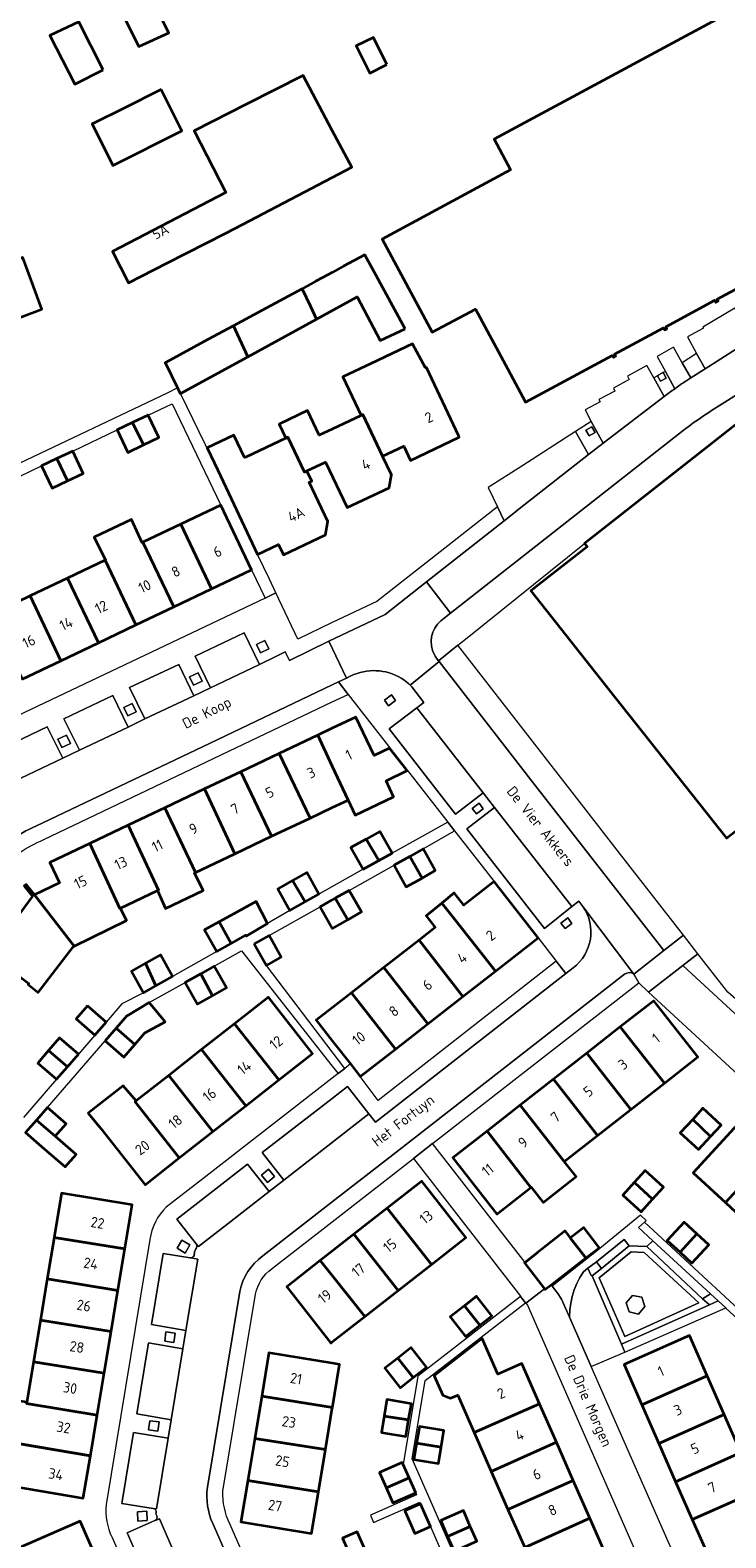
# Model space of a CAD drawing. Header units: metres. Extents: x 152391 to 157968, y 462336 to 467280.
# Tile 340 of 656: x 153961 to 154051, y 465605 to 465799. Entities that reach past the tile are written whole.
import ezdxf
from ezdxf.enums import TextEntityAlignment as Align

# ---------------------------------------------------------------- set-up
doc = ezdxf.new("R2010")
doc.units = ezdxf.units.M
doc.header["$LTSCALE"] = 0.75
for name, color, linetype, lineweight in [('B-WE-GR-BEPLANTING_CULTUUR_HEESTERS-GV', 251, 'Continuous', 18), ('B-WE-GR-GROENVOORZIENING-GV', 251, 'Continuous', 18), ('B-WE-GR-HAAG-GV', 251, 'Continuous', 13), ('B-WE-OG-BEBOUWING-GV', 6, 'Continuous', 35), ('B-WE-OG-BEBOUWING-T18', 1, 'Continuous', 18), ('B-WE-OG-TERREIN_ONBEGROEID-GV', 251, 'Continuous', 18), ('B-WE-OG-TOPOGRAFIE-T18', 1, 'Continuous', 18), ('B-WE-VH-VERHARDING_BETONSTRAATSTEEN-GV', 251, 'Continuous', 18), ('B-WE-VH-VERHARDING_TEGEL-GV', 251, 'Continuous', 18)]:
    doc.layers.add(name, color=color, linetype=linetype, lineweight=lineweight)
doc.styles.add('NLCS-ISO-M750-T18', font='NLCS-ISO.ttf', dxfattribs={"height": 1.35})

msp = doc.modelspace()

# ---------------------------------------------------------------- linework, layer by layer
at = {"layer": 'B-WE-GR-BEPLANTING_CULTUUR_HEESTERS-GV'}
msp.add_lwpolyline([(154033.51, 465638.27), (154033.38, 465638.32), (154032.97, 465639.25), (154032.39, 465638.8), (154031.93, 465638.06), (154031.54, 465637.28), (154031.21, 465636.47), (154030.95, 465635.63), (154030.76, 465634.78), (154030.64, 465633.91), (154030.59, 465632.97), (154033.4, 465626.58), (154037.73, 465628.46), (154037.3, 465629.46)], close=True, dxfattribs=at)
at = {"layer": 'B-WE-GR-GROENVOORZIENING-GV'}
for points in [[(154043.05, 465753.94), (154042.67, 465754.65), (154041.94, 465754.26), (154042.32, 465753.55)], [(154033.89, 465746.92), (154033.47, 465747.66), (154032.71, 465747.23), (154033.12, 465746.49)], [(153990.73, 465718.55), (153991.81, 465719.07), (153991.3, 465720.15), (153990.21, 465719.63)], [(153982.12, 465714.38), (153983.21, 465714.9), (153982.69, 465715.98), (153981.61, 465715.47)], [(153973.63, 465710.43), (153974.71, 465710.95), (153974.2, 465712.03), (153973.11, 465711.51)], [(154007.64, 465713.12), (154006.73, 465712.45), (154007.27, 465711.74), (154008.15, 465712.4)], [(153965.15, 465706.36), (153966.23, 465706.88), (153965.71, 465707.96), (153964.63, 465707.44)], [(154018.96, 465699.17), (154018.05, 465698.5), (154018.59, 465697.79), (154019.47, 465698.44)], [(154030.38, 465684.41), (154029.47, 465683.73), (154030.01, 465683.03), (154030.89, 465683.68)], [(153991.65, 465650.32), (153992.57, 465651.1), (153991.79, 465652.01), (153990.88, 465651.24)], [(153981.65, 465642.26), (153980.61, 465642.87), (153980, 465641.83), (153981.03, 465641.22)], [(154034.06, 465640.1), (154034.72, 465639.22), (154038.29, 465642.14), (154037.62, 465642.98)], [(154048.79, 465635.96), (154041.35, 465642.78), (154040.55, 465642.06), (154047.72, 465635.32)], [(154050.75, 465634.14), (154049.75, 465635.06), (154048.63, 465634.56), (154037.3, 465629.46), (154037.73, 465628.46)], [(154038.3, 465633.65), (154039.47, 465633.35), (154040.32, 465634.33), (154039.92, 465635.52), (154038.72, 465635.75), (154037.89, 465634.8)], [(153979.75, 465630.9), (153978.56, 465631.06), (153978.4, 465629.87), (153979.59, 465629.71)], [(153977.66, 465619.46), (153976.47, 465619.62), (153976.31, 465618.44), (153977.5, 465618.28)], [(153976.08, 465607.95), (153974.88, 465607.88), (153974.95, 465606.68), (153976.14, 465606.75)]]:
    msp.add_lwpolyline(points, close=True, dxfattribs=at)
at = {"layer": 'B-WE-GR-HAAG-GV'}
for points in [[(154034.72, 465639.22), (154038.29, 465642.14), (154037.62, 465642.98), (154034.06, 465640.1)], [(154040.55, 465642.06), (154047.72, 465635.32), (154048.79, 465635.96), (154041.35, 465642.78)], [(154048.63, 465634.56), (154037.3, 465629.46), (154037.73, 465628.46), (154050.75, 465634.14), (154049.75, 465635.06)]]:
    msp.add_lwpolyline(points, close=True, dxfattribs=at)
at = {"layer": 'B-WE-OG-BEBOUWING-GV'}
for points in [[(153972.23, 465802.27), (153973, 465800.76), (153975.06, 465796.67), (153978.91, 465798.44), (153976.04, 465804.16)], [(153970.45, 465793.67), (153967.3, 465799.84), (153963.6, 465798.08), (153966.81, 465791.81)], [(154007.03, 465794.35), (154005.31, 465797.84), (154003.1, 465796.76), (154004.84, 465793.24)], [(153988.95, 465789.25), (153982.18, 465785.8), (153986.29, 465777.86), (153984.12, 465776.74), (153971.65, 465770.28), (153973.74, 465766.24), (153978.66, 465768.75), (153986.26, 465772.62), (153988.43, 465773.73), (154000, 465779.79), (154002.51, 465781.11), (154000, 465785.84), (153996.23, 465792.95)], [(153977.93, 465791.13), (153973, 465788.66), (153969.34, 465786.85), (153969.02, 465786.69), (153971.69, 465781.35), (153980.59, 465785.8)], [(153953.3, 465759.34), (153962.57, 465762.81), (153960.08, 465769.48), (153950.81, 465766.01)], [(154009.4, 465760.29), (154005.39, 465767.66), (154004.2, 465769.84), (154001.47, 465768.36), (154000, 465767.57), (153998.68, 465766.85), (153997.89, 465766.43), (153996.11, 465765.47), (153997.18, 465763.21), (153997.97, 465761.54), (154003.23, 465764.4), (154006.18, 465758.81)], [(153996.11, 465765.47), (153990.93, 465762.68), (153987.26, 465760.7), (153989.13, 465756.71), (153997.97, 465761.54), (153997.18, 465763.21)], [(154093.65, 465746.95), (154093.59, 465747.03), (154092.92, 465746.63), (154090.25, 465750), (154078.28, 465765.52), (154078.27, 465765.51), (154055.38, 465750.53), (154055.35, 465750.57), (154054.62, 465750), (154032.53, 465732.62), (154032.86, 465732.19), (154025.6, 465726.52), (154036.4, 465712.88), (154050.83, 465694.66), (154058.42, 465700.59), (154057.6, 465701.64), (154077.83, 465717.46), (154078.82, 465716.2), (154082.48, 465715.74), (154085.32, 465717.95), (154085.77, 465721.62), (154084.79, 465722.89), (154102.01, 465736.35)], [(153987.26, 465760.7), (153983.95, 465758.91), (153978.52, 465755.98), (153978.45, 465755.94), (153980.05, 465752.68), (153980.4, 465751.96), (153980.43, 465751.97), (153989.13, 465756.71)], [(154016.32, 465746.46), (154012.14, 465755.33), (154012.03, 465755.28), (154010.34, 465758.35), (154005.03, 465755.85), (154001.37, 465754.12), (154003.72, 465749.15), (154003.94, 465749.25), (154006.49, 465743.89), (154009.21, 465745.18), (154010.09, 465743.34), (154016.38, 465746.33)], [(153974.26, 465748.23), (153975.64, 465745.34), (153977.65, 465746.29), (153976.28, 465749.18)], [(154003.72, 465749.15), (154000, 465747.39), (153998.32, 465746.6), (153996.82, 465749.76), (153993.16, 465748.03), (153994.02, 465746.22), (153994.27, 465746.34), (153996.41, 465741.84), (153996.73, 465741.99), (153999.13, 465743.13), (154001.92, 465737.26), (154007.33, 465739.83), (154007.62, 465741.5), (154006.49, 465743.89), (154003.94, 465749.25)], [(153975.64, 465745.34), (153974.26, 465748.23), (153972.26, 465747.27), (153973.63, 465744.38)], [(153985.23, 465742.07), (153990.38, 465731.23), (153993.08, 465732.51), (153993.72, 465731.16), (153999.14, 465733.76), (153999.44, 465735.47), (153997.03, 465740.53), (153997.35, 465740.68), (153996.73, 465741.99), (153996.41, 465741.84), (153994.27, 465746.34), (153994.02, 465746.22), (153988.85, 465743.78), (153988.69, 465743.7), (153987.32, 465746.61), (153983.86, 465744.97)], [(153965.86, 465740.7), (153964.49, 465743.59), (153962.51, 465742.65), (153963.89, 465739.76)], [(153964.49, 465743.59), (153965.86, 465740.7), (153967.9, 465741.66), (153966.53, 465744.55)], [(153980.48, 465735.12), (153984.44, 465726.8), (153989.6, 465729.26), (153985.64, 465737.58)], [(153979.56, 465724.48), (153975.57, 465732.79), (153975.47, 465732.74), (153974.11, 465735.73), (153969.3, 465733.47), (153970.77, 465730.5), (153970.71, 465730.48), (153974.67, 465722.15)], [(153975.57, 465732.79), (153979.56, 465724.48), (153984.44, 465726.8), (153980.48, 465735.12)], [(153965.86, 465728.17), (153969.84, 465719.85), (153974.67, 465722.15), (153970.71, 465730.48)], [(153961.05, 465725.88), (153964.99, 465717.54), (153969.84, 465719.85), (153965.86, 465728.17)], [(153960.02, 465715.17), (153964.99, 465717.54), (153961.05, 465725.88), (153956.06, 465723.51)], [(153998.13, 465707.94), (154000, 465703.94), (154002.04, 465699.59), (154002.94, 465697.65), (154007.91, 465700.01), (154006.95, 465702.04), (154009.64, 465703.37), (154007.36, 465706.28), (154005.39, 465705.33), (154003.04, 465710.27), (154000, 465708.83)], [(153993.14, 465705.57), (153997.15, 465697.27), (154000, 465698.62), (154002.04, 465699.59), (154000, 465703.94), (153998.13, 465707.94)], [(153988.2, 465703.23), (153992.17, 465694.91), (153997.15, 465697.27), (153993.14, 465705.57)], [(153983.52, 465701.01), (153987.43, 465692.66), (153992.17, 465694.91), (153988.2, 465703.23)], [(153987.43, 465692.66), (153983.52, 465701.01), (153978.42, 465698.59), (153982.38, 465690.26)], [(153973.68, 465696.34), (153977.58, 465687.98), (153977.45, 465687.92), (153978.51, 465685.63), (153983.37, 465687.92), (153982.25, 465690.2), (153982.38, 465690.26), (153978.42, 465698.59)], [(153977.45, 465687.92), (153977.58, 465687.98), (153973.68, 465696.34), (153968.72, 465693.98), (153972.61, 465685.63), (153972.7, 465685.67)], [(154006, 465691.8), (154004.49, 465694.35), (154004.39, 465694.56), (154002.4, 465693.45), (154003.97, 465690.66)], [(154004.39, 465694.56), (154004.49, 465694.35), (154006, 465691.8), (154007.72, 465692.76), (154006.15, 465695.55)], [(153968.72, 465693.98), (153963.57, 465691.54), (153964.82, 465688.91), (153961.59, 465687.37), (153966.71, 465680.76), (153973.45, 465684.08), (153972.7, 465685.67), (153972.61, 465685.63)], [(154011.58, 465689.54), (154010.02, 465692.33), (154007.97, 465691.19), (154009.54, 465688.4)], [(154010.02, 465692.33), (154011.58, 465689.54), (154013.29, 465690.5), (154011.72, 465693.29)], [(153953.5, 465681.43), (153960.89, 465675.94), (153960.8, 465675.82), (153962.09, 465674.8), (153966.65, 465680.73), (153966.71, 465680.76), (153961.59, 465687.37), (153960.52, 465688.7), (153960.28, 465688.51), (153961.36, 465687.18), (153959.21, 465684.27), (153956.92, 465685.99)], [(153996.51, 465686.47), (153994.88, 465689.23), (153992.97, 465688.15), (153994.53, 465685.36)], [(153994.88, 465689.23), (153996.51, 465686.47), (153998.28, 465687.46), (153996.72, 465690.26)], [(154014.13, 465686.31), (154015.33, 465684.78), (154021.03, 465677.54), (154026.53, 465681.83), (154020.88, 465689.1), (154020.86, 465689.09), (154016.97, 465686.06), (154015.74, 465687.62)], [(153986.97, 465681.11), (153988.85, 465682.16), (153988.9, 465682.06), (153991.63, 465683.67), (153990.17, 465686.51), (153987.29, 465684.94), (153985.4, 465683.9)], [(154001.99, 465684.16), (154000.39, 465686.93), (154000, 465686.71), (153998.45, 465685.84), (154000, 465683.09), (154000.02, 465683.05)], [(154001.99, 465684.16), (154003.77, 465685.16), (154002.2, 465687.95), (154000.39, 465686.93)], [(154011.19, 465681.55), (154016.82, 465674.26), (154021.03, 465677.54), (154015.33, 465684.78), (154014.13, 465686.31), (154012.09, 465684.67), (154013.27, 465683.17)], [(153985.4, 465683.9), (153983.53, 465682.85), (153985.1, 465680.06), (153986.97, 465681.11)], [(153989.94, 465681.06), (153991.5, 465678.27), (153993.42, 465679.35), (153991.85, 465682.14)], [(154011.19, 465681.55), (154006.67, 465678.03), (154012.31, 465670.74), (154016.82, 465674.26)], [(153977.26, 465675.66), (153979.41, 465676.87), (153977.85, 465679.66), (153975.9, 465678.57)], [(153977.26, 465675.66), (153975.9, 465678.57), (153974.1, 465677.55), (153975.66, 465674.76)], [(153983.04, 465677.18), (153981.04, 465676.07), (153982.61, 465673.28), (153984.56, 465674.37)], [(153984.56, 465674.37), (153986.36, 465675.38), (153984.79, 465678.17), (153983.04, 465677.18)], [(154012.31, 465670.74), (154006.67, 465678.03), (154002.46, 465674.75), (154008.16, 465667.5)], [(153968.42, 465673.07), (153966.98, 465671.41), (153969.4, 465669.31), (153970.84, 465670.97)], [(153974.55, 465668.08), (153975.84, 465669.57), (153978.45, 465671.01), (153976.37, 465673.49), (153973.55, 465671.8), (153973.51, 465671.77), (153972.13, 465670.18)], [(153987.41, 465670.77), (153993.12, 465663.53), (153997.46, 465666.94), (153991.77, 465674.19)], [(154002.35, 465665.58), (154003.61, 465663.95), (154008.16, 465667.5), (154002.46, 465674.75), (154000, 465672.83), (153997.94, 465671.22), (154000, 465668.58)], [(154037.14, 465670.36), (154042.82, 465663.11), (154047.13, 465666.48), (154041.46, 465673.73)], [(153974.55, 465668.08), (153972.13, 465670.18), (153970.73, 465668.56), (153973.14, 465666.46)], [(153993.12, 465663.53), (153987.41, 465670.77), (153983.15, 465667.43), (153988.84, 465660.18)], [(154032.81, 465666.98), (154038.49, 465659.73), (154042.82, 465663.11), (154037.14, 465670.36)], [(153965.85, 465665.23), (153963.43, 465667.33), (153962.03, 465665.7), (153964.44, 465663.61)], [(153963.43, 465667.33), (153965.85, 465665.23), (153967.26, 465666.85), (153964.84, 465668.95)], [(153988.84, 465660.18), (153983.15, 465667.43), (153978.91, 465664.11), (153984.61, 465656.86)], [(154038.49, 465659.73), (154032.81, 465666.98), (154028.53, 465663.64), (154034.21, 465656.38)], [(153978.91, 465664.11), (153974.72, 465660.82), (153974.58, 465660.71), (153980.28, 465653.47), (153984.61, 465656.86)], [(154028.53, 465663.64), (154024.25, 465660.29), (154029.92, 465653.03), (154034.21, 465656.38)], [(153974.72, 465660.82), (153973.03, 465662.76), (153968.54, 465659.24), (153970.16, 465657.25), (153975.86, 465649.99), (153980.28, 465653.47), (153974.58, 465660.71)], [(153964.28, 465656.26), (153965.69, 465657.88), (153963.28, 465659.98), (153961.87, 465658.35)], [(154029.92, 465653.03), (154024.25, 465660.29), (154019.96, 465656.94), (154025.61, 465649.66), (154025.66, 465649.7), (154027.18, 465647.74), (154031.45, 465651.08)], [(154048.78, 465656.23), (154050.14, 465657.7), (154047.8, 465659.87), (154046.48, 465658.44)], [(153961.87, 465658.35), (153960.46, 465656.73), (153962.87, 465654.63), (153965.55, 465652.31), (153966.96, 465653.93), (153964.28, 465656.26)], [(154046.48, 465658.44), (154044.88, 465656.72), (154047.22, 465654.54), (154048.78, 465656.23)], [(154056.96, 465654.5), (154052.79, 465658.35), (154046.54, 465651.57), (154050.72, 465647.71)], [(154019.96, 465656.94), (154015.56, 465653.5), (154021.23, 465646.24), (154025.61, 465649.66)], [(154050.72, 465647.71), (154054.68, 465644.05), (154060.98, 465650.79), (154056.96, 465654.5)], [(154038.95, 465650.32), (154039.01, 465650.25), (154041.31, 465648.16), (154042.71, 465649.7), (154040.35, 465651.86)], [(154012.8, 465639.76), (154017.23, 465643.22), (154011.55, 465650.49), (154007.07, 465646.99)], [(154041.31, 465648.16), (154039.01, 465650.25), (154038.95, 465650.32), (154037.45, 465648.68), (154039.82, 465646.53)], [(153964.13, 465643.21), (153973.24, 465641.76), (153974.18, 465647.41), (153965.08, 465648.93)], [(154012.8, 465639.76), (154007.07, 465646.99), (154002.79, 465643.65), (154008.51, 465636.41)], [(154024.86, 465639.99), (154024.8, 465639.95), (154027.36, 465636.6), (154027.42, 465636.51), (154028.22, 465637.13), (154032.7, 465640.58), (154032.66, 465640.64), (154030.69, 465643.16), (154030.73, 465643.19), (154030.04, 465644.07), (154026.43, 465641.23)], [(154030.73, 465643.19), (154030.69, 465643.16), (154032.66, 465640.64), (154032.7, 465640.58), (154034.43, 465641.91), (154034.38, 465641.97), (154032.43, 465644.51)], [(154044.84, 465641.33), (154047.01, 465643.68), (154045.38, 465645.19), (154043.2, 465642.84)], [(153964.13, 465643.21), (153963.25, 465637.9), (153972.35, 465636.41), (153973.24, 465641.76)], [(154004.2, 465633.04), (154008.51, 465636.41), (154002.79, 465643.65), (154000, 465641.46), (153998.46, 465640.26), (154000, 465638.32)], [(154047.01, 465643.68), (154044.84, 465641.33), (154046.37, 465639.92), (154048.54, 465642.27)], [(153998.46, 465640.26), (153994.14, 465636.88), (153999.81, 465629.62), (154000, 465629.76), (154004.2, 465633.04), (154000, 465638.32)], [(153972.35, 465636.41), (153963.25, 465637.9), (153962.37, 465632.58), (153971.47, 465631.09)], [(154019.02, 465631.91), (154017.04, 465634.42), (154015.22, 465632.98), (154017.2, 465630.47)], [(154017.04, 465634.42), (154019.02, 465631.91), (154020.58, 465633.13), (154018.6, 465635.65)], [(153970.58, 465625.76), (153971.47, 465631.09), (153962.37, 465632.58), (153961.47, 465627.19)], [(154018.3, 465618.08), (154026.74, 465621.78), (154024.45, 465626.98), (154021.33, 465625.6), (154019.31, 465630.19), (154013.15, 465625.41), (154014.24, 465622.92), (154015.26, 465622.51), (154016.17, 465622.91)], [(154048.34, 465625.41), (154046.06, 465630.58), (154037.62, 465626.86), (154039.91, 465621.68)], [(154000.02, 465621.31), (154000.93, 465626.87), (154000, 465627.02), (153991.84, 465628.37), (153990.91, 465622.79)], [(154010.43, 465625.19), (154012.13, 465626.51), (154010.16, 465629.03), (154008.44, 465627.69)], [(153970.58, 465625.76), (153961.47, 465627.19), (153960.61, 465622.01), (153960.58, 465621.84), (153969.68, 465620.35)], [(154008.44, 465627.69), (154006.77, 465626.39), (154008.74, 465623.87), (154010.43, 465625.19)], [(154042.1, 465616.7), (154050.54, 465620.4), (154048.34, 465625.41), (154039.91, 465621.68)], [(153990.91, 465622.79), (153990.01, 465617.33), (153999.12, 465615.9), (154000, 465621.22), (154000.02, 465621.31)], [(153969.68, 465620.35), (153960.58, 465621.84), (153960.61, 465622.01), (153958.56, 465622.31), (153957.67, 465616.95), (153959.72, 465616.64), (153968.81, 465615.11)], [(154006.7, 465620.22), (154009.85, 465619.71), (154010.2, 465621.81), (154007.05, 465622.34)], [(154026.74, 465621.78), (154018.3, 465618.08), (154020.49, 465613.09), (154028.91, 465616.85)], [(154009.85, 465619.71), (154006.7, 465620.22), (154006.34, 465618.09), (154009.5, 465617.57)], [(154014.04, 465616.22), (154014.39, 465618.34), (154011.23, 465618.86), (154010.88, 465616.73)], [(154044.27, 465611.76), (154052.7, 465615.51), (154050.54, 465620.4), (154042.1, 465616.7)], [(153968.81, 465615.11), (153959.72, 465616.64), (153957.67, 465616.95), (153956.77, 465611.45), (153958.81, 465611.17), (153967.9, 465609.64)], [(153999.12, 465615.9), (153990.01, 465617.33), (153989.11, 465611.91), (153998.22, 465610.46)], [(154014.04, 465616.22), (154010.88, 465616.73), (154010.53, 465614.62), (154013.69, 465614.1)], [(154022.66, 465608.17), (154031.08, 465611.93), (154028.91, 465616.85), (154020.49, 465613.09)], [(154044.27, 465611.76), (154046.42, 465606.89), (154054.86, 465610.61), (154052.7, 465615.51)], [(154009.16, 465613.96), (154009.03, 465614.25), (154006.1, 465612.96), (154006.95, 465611.03), (154007.06, 465611.03), (154009.91, 465612.26)], [(153989.11, 465611.91), (153988.23, 465606.59), (153997.33, 465605.09), (153998.22, 465610.46)], [(154010.77, 465610.31), (154009.91, 465612.26), (154007.06, 465611.03), (154006.95, 465611.03), (154007.83, 465609.02)], [(154033.22, 465607.05), (154031.08, 465611.93), (154022.66, 465608.17), (154024.81, 465603.27)], [(154011.38, 465608.91), (154009.37, 465608.02), (154010.66, 465605.09), (154012.67, 465605.98)], [(154054.86, 465610.61), (154046.42, 465606.89), (154048.71, 465601.7), (154057.14, 465605.42)], [(154014.88, 465604.69), (154017.8, 465606), (154016.91, 465608.03), (154013.98, 465606.74)], [(154026.96, 465598.4), (154035.37, 465602.18), (154033.22, 465607.05), (154024.81, 465603.27)], [(153969.77, 465601.47), (153967.48, 465606.68), (153959.04, 465602.97), (153956.75, 465601.97), (153959.03, 465596.79), (153961.32, 465597.79)], [(154002.61, 465601.55), (154004.52, 465602.39), (154003.23, 465605.31), (154001.32, 465604.47)], [(154017.8, 465606), (154014.88, 465604.69), (154015.71, 465602.81), (154018.64, 465604.09)]]:
    msp.add_lwpolyline(points, close=True, dxfattribs=at)
msp.add_lwpolyline([(154054.58, 465802.9), (154020.86, 465784.75), (154023, 465780.79), (154006.45, 465771.87), (154012.9, 465759.85), (154018.46, 465762.83), (154022.63, 465755.08), (154024.91, 465750.84), (154036.11, 465756.86), (154036.25, 465756.6), (154036.55, 465756.76), (154036.41, 465757.02), (154042.71, 465760.41), (154042.85, 465760.15), (154043.15, 465760.31), (154043.01, 465760.57), (154049.32, 465763.97), (154049.46, 465763.71), (154049.76, 465763.87), (154049.62, 465764.13), (154055.93, 465767.52)], dxfattribs=at)
at = {"layer": 'B-WE-OG-TERREIN_ONBEGROEID-GV'}
for points in [[(154037.71, 465630.45), (154047.27, 465634.82), (154040.21, 465641.31), (154038.53, 465641.37), (154034.43, 465638.03)], [(154038.3, 465633.65), (154037.89, 465634.8), (154038.72, 465635.75), (154039.92, 465635.52), (154040.32, 465634.33), (154039.47, 465633.35)]]:
    msp.add_lwpolyline(points, close=True, dxfattribs=at)
at = {"layer": 'B-WE-VH-VERHARDING_BETONSTRAATSTEEN-GV'}
for points in [[(154050.6, 465750.83), (154075.43, 465766.47), (154072.71, 465770.74), (154060.86, 465763.24), (154055.83, 465760.06), (154054.15, 465759), (154048.08, 465755.16), (154046.22, 465753.97), (154045.57, 465753.56)], [(154045.57, 465753.56), (154046.22, 465753.97), (154045.12, 465755.93), (154044, 465757.93), (154041.9, 465756.74), (154042.96, 465754.8)], [(154044.16, 465752.58), (154042.96, 465754.8), (154042.67, 465754.65), (154043.05, 465753.94), (154042.32, 465753.55), (154041.94, 465754.26), (154041.45, 465754), (154042.78, 465751.58)], [(154042.96, 465754.8), (154044.16, 465752.58)], [(154042.78, 465751.58), (154034.91, 465745.57), (154033.04, 465744.09), (154024.71, 465737.58), (154022.17, 465735.58), (154012.14, 465727.71), (154015.26, 465723.68), (154045.25, 465747.21)], [(154014, 465722.69), (154014.44, 465723.04), (154015.26, 465723.68), (154012.14, 465727.71), (154006.82, 465723.51), (153999.57, 465720.04), (154001.84, 465715.3), (154002.41, 465715.57)], [(153961.87, 465696.25), (153983.27, 465706.46), (154000, 465714.44), (154000.79, 465714.81), (154001.84, 465715.3), (153999.57, 465720.04), (153994.47, 465717.56), (153993.93, 465718.66), (153992.74, 465718.09), (153990.6, 465717.07), (153984.28, 465714.05), (153982.15, 465713.03), (153975.85, 465710.04), (153973.7, 465708.99), (153967.4, 465706.01), (153965.25, 465704.97), (153958.96, 465701.97), (153959.28, 465701.32), (153959.28, 465700.99), (153959.08, 465700.73)], [(154010.05, 465714.4), (154013.77, 465717.42), (154013.69, 465717.53), (154013.52, 465717.75)], [(154038.88, 465677.17), (154032.32, 465685.87)], [(154031.06, 465677.95), (154030.13, 465677.22), (154005.57, 465658.07), (154004.73, 465659.15), (153993.76, 465650.61), (153991.88, 465649.16), (153987.34, 465645.63), (153982.74, 465642.05), (153982.45, 465642.4)], [(153991.04, 465640.84), (153991.05, 465640.84), (154000, 465647.81), (154008.2, 465654.18), (154037.68, 465677.14)], [(154045.21, 465678.28), (154040.79, 465674.82), (154054.52, 465662.15), (154055.29, 465661.44), (154077.31, 465641.1), (154080.13, 465634.65), (154089.55, 465613.07), (154092.33, 465608.38), (154096.61, 465610.84), (154096.1, 465611.03), (154095.31, 465612.85), (154096.92, 465613.58), (154089.45, 465630.6)], [(154081.7, 465644.01), (154080.72, 465645.2), (154080.43, 465645.54), (154079.43, 465646.69), (154078.99, 465647.12), (154072.69, 465652.93), (154045.21, 465678.28)], [(153981.73, 465640.59), (153982.67, 465640.42), (153981.14, 465631.26), (153980.75, 465628.89), (153979.21, 465619.74), (153978.83, 465617.37), (153977.35, 465608.25), (153976.89, 465608.31)], [(153982.41, 465641.76), (153982.25, 465641.39), (153982.18, 465640.91)], [(153983.9, 465611.05), (153988.07, 465636.27)], [(153977.15, 465606.76), (153977.71, 465606.98), (153982.32, 465596.39), (153983.27, 465594.21), (153987.93, 465583.62), (153988.89, 465581.42), (153994.51, 465568.71), (153995.34, 465569.08)], [(153977.29, 465607.8), (153977.26, 465607.63), (153977.38, 465607.34)], [(153995.96, 465568.84), (153998.71, 465562.52), (154000, 465559.59), (154018.31, 465517.93), (154022.66, 465519.81), (154020.54, 465524.59), (154020.56, 465524.59), (154002.03, 465566.69), (153997.86, 465576.08), (153984.58, 465606.36)]]:
    msp.add_lwpolyline(points, dxfattribs=at)
for points in [[(154046.98, 465757.14), (154048.08, 465755.16), (154054.15, 465759), (154052.81, 465761.35), (154051.9, 465762.96), (154047.78, 465760.52), (154047.85, 465760.4), (154045.81, 465759.26)], [(154048.08, 465755.16), (154046.98, 465757.14), (154045.12, 465755.93), (154046.22, 465753.97)], [(154042.78, 465751.58), (154041.45, 465754), (154040.58, 465755.58), (154038.05, 465754.22), (154038.3, 465753.77), (154036.25, 465752.65), (154036.45, 465752.26), (154034.39, 465751.19), (154034.55, 465750.91), (154032.6, 465749.84), (154033.39, 465748.37), (154034.91, 465745.57)], [(154021.3, 465737.38), (154022.17, 465735.58), (154024.71, 465737.58), (154033.04, 465744.09), (154031.37, 465747.06), (154024.44, 465742.59), (154020.1, 465739.87)], [(154031.37, 465747.06), (154033.04, 465744.09), (154034.91, 465745.57), (154033.39, 465748.37)], [(154033.89, 465746.92), (154033.12, 465746.49), (154032.71, 465747.23), (154033.47, 465747.66)], [(154010.92, 465711.48), (154019.47, 465700.5), (154020.93, 465698.63), (154030.91, 465685.85), (154031.8, 465686.55), (154032.32, 465685.87), (154038.88, 465677.17), (154042.76, 465680.18), (154025.6, 465702.17), (154013.77, 465717.42), (154010.05, 465714.4), (154010.28, 465714.17), (154011.79, 465712.15)], [(154058.08, 465670.01), (154057.69, 465670.36), (154056.94, 465669.55), (154054.75, 465671.58), (154051.02, 465674.81), (154047.14, 465679.79), (154045.21, 465678.28), (154072.69, 465652.93), (154076.04, 465653.45)]]:
    msp.add_lwpolyline(points, close=True, dxfattribs=at)
for points in [[(154044.16, 465752.58, 0.004234), (154042.78, 465751.58)], [(154042.78, 465751.58, -0.004234), (154044.16, 465752.58)], [(154045.57, 465753.56, 0.003723), (154044.16, 465752.58)], [(154044.16, 465752.58, -0.003723), (154045.57, 465753.56)], [(154047.88, 465749.09, -0.012105), (154050.6, 465750.83)], [(154045.25, 465747.21, -0.011749), (154047.88, 465749.09)], [(154013.17, 465718.28, -0.354875), (154014, 465722.69)], [(154013.52, 465717.75, -0.041792), (154013.17, 465718.28)], [(154002.41, 465715.57, -0.01519), (154002.79, 465715.74)], [(154002.79, 465715.74, -0.255348), (154009.23, 465715.06)], [(154009.23, 465715.06, -0.039906), (154010.05, 465714.4)], [(153955.17, 465691.8, -0.090407), (153961.87, 465696.25)], [(154032.32, 465685.87, -0.401332), (154031.06, 465677.95)], [(154037.68, 465677.14, -0.338329), (154038.88, 465677.17)], [(153982.45, 465642.4, -0.395889), (153982.41, 465641.76)], [(153982.18, 465640.91, -0.335863), (153981.73, 465640.59)], [(153988.07, 465636.27, -0.185555), (153991.04, 465640.84)], [(153984.58, 465606.36, -0.137488), (153983.9, 465611.05)], [(153976.89, 465608.31, -0.407405), (153977.29, 465607.8)], [(153977.38, 465607.34, -0.431544), (153977.15, 465606.76)]]:
    msp.add_lwpolyline(points, format="xyb", dxfattribs=at)
at = {"layer": 'B-WE-VH-VERHARDING_TEGEL-GV'}
for points in [[(154016.18, 465719.53), (154017.38, 465720.49), (154032.53, 465732.62), (154054.62, 465750), (154055.35, 465750.57), (154055.38, 465750.53), (154078.27, 465765.51), (154077.28, 465767.02), (154077.05, 465766.87), (154076.77, 465767.31), (154075.43, 465766.47), (154050.6, 465750.83)], [(153959.65, 465741.29), (153962.51, 465742.65), (153964.49, 465743.59), (153966.53, 465744.55), (153972.26, 465747.27), (153974.26, 465748.23), (153976.28, 465749.18), (153979.36, 465750.65), (153985.64, 465737.58), (153989.6, 465729.26), (153991.33, 465725.59), (153992.72, 465726.29), (153991.89, 465728.04), (153990.38, 465731.23), (153985.23, 465742.07), (153980.43, 465751.97), (153980.4, 465751.96), (153980.05, 465752.68), (153978.72, 465752), (153958.79, 465742.54)], [(154045.25, 465747.21), (154015.26, 465723.68), (154014.44, 465723.04), (154014, 465722.69)], [(153956.93, 465706.03), (153963.23, 465709.03), (153965.25, 465704.97), (153967.4, 465706.01), (153965.39, 465710.05), (153971.7, 465713.05), (153973.7, 465708.99), (153975.85, 465710.04), (153973.84, 465714.1), (153980.2, 465717.06), (153982.15, 465713.03), (153984.28, 465714.05), (153982.31, 465718.11), (153988.63, 465721.12), (153990.6, 465717.07), (153992.74, 465718.09), (153993.93, 465718.66), (153994.47, 465717.56), (153999.57, 465720.04), (154006.82, 465723.51), (154012.14, 465727.71), (154022.17, 465735.58), (154021.3, 465737.38), (154012.71, 465730.64), (154010.11, 465728.6), (154005.73, 465725.16), (154000, 465722.44), (153995.55, 465720.33), (153992.72, 465726.29), (153991.33, 465725.59), (153951.6, 465706.76)], [(154013.52, 465717.75), (154013.69, 465717.53), (154016.18, 465719.53)], [(153962.8, 465694.48), (154000, 465712.22), (154002.05, 465713.19), (154000.79, 465714.81), (154000, 465714.44), (153983.27, 465706.46), (153961.87, 465696.25)], [(154002.41, 465715.57), (154001.84, 465715.3), (154000.79, 465714.81), (154002.05, 465713.19), (154014.9, 465696.72), (154015.76, 465695.63), (154020.86, 465689.09), (154020.88, 465689.1), (154026.53, 465681.83), (154028.89, 465678.81), (154030.13, 465677.22), (154031.06, 465677.95)], [(154019.47, 465700.5), (154015.89, 465697.75), (154007.34, 465708.75), (154010.92, 465711.48), (154011.79, 465712.15), (154010.28, 465714.17), (154010.05, 465714.4)], [(154032.32, 465685.87), (154031.8, 465686.55), (154030.91, 465685.85), (154027.35, 465683.04), (154017.36, 465695.86), (154020.93, 465698.63), (154019.47, 465700.5)], [(153960.46, 465656.73), (153961.87, 465658.35), (153963.28, 465659.98), (153970.73, 465668.56), (153972.13, 465670.18), (153973.51, 465671.77), (153973.55, 465671.8), (153976.37, 465673.49), (153981.04, 465676.07), (153983.04, 465677.18), (153984.79, 465678.17), (153988.31, 465680.15), (154000, 465665.31), (154000.77, 465664.34), (154001.62, 465665), (153991.5, 465678.27), (153989.94, 465681.06), (153991.85, 465682.14), (153998.45, 465685.84), (154000, 465686.71), (154000.39, 465686.93), (154002.2, 465687.95), (154007.97, 465691.19), (154010.02, 465692.33), (154011.72, 465693.29), (154015.76, 465695.63), (154014.9, 465696.72), (154007.72, 465692.76), (154006, 465691.8), (154003.97, 465690.66), (153998.28, 465687.46), (153996.51, 465686.47), (153994.53, 465685.36), (153991.63, 465683.67), (153988.9, 465682.06), (153988.85, 465682.16), (153986.97, 465681.11), (153985.1, 465680.06), (153979.41, 465676.87), (153977.26, 465675.66), (153975.66, 465674.76), (153972.86, 465673.31), (153970.84, 465670.97), (153969.4, 465669.31), (153967.26, 465666.85), (153965.85, 465665.23), (153964.44, 465663.61), (153960.17, 465658.69)], [(153982.45, 465642.4), (153979.94, 465645.57), (153984.58, 465649.18), (153989.09, 465652.69), (153991.88, 465649.16), (153993.76, 465650.61), (153990.98, 465654.17), (154000, 465661.15), (154001.98, 465662.68), (154004.73, 465659.15), (154005.57, 465658.07), (154030.13, 465677.22), (154028.89, 465678.81), (154005.92, 465660.88), (154003.61, 465663.95), (154002.35, 465665.58), (154001.62, 465665), (154000.77, 465664.34), (154000, 465663.74), (153983.33, 465650.79), (153978.6, 465647.11)], [(154037.68, 465677.14), (154008.2, 465654.18), (154000, 465647.81), (153991.05, 465640.84), (153991.04, 465640.84)], [(153992.21, 465639.18), (153992.3, 465639.25), (154000, 465645.26), (154010.46, 465653.42), (154012.92, 465655.34), (154039.55, 465676.05), (154038.88, 465677.17)], [(153976.48, 465642.98), (153970.83, 465608.8)], [(153976.89, 465608.31), (153972.88, 465608.97), (153974.39, 465618.1), (153978.83, 465617.37), (153979.21, 465619.74), (153974.79, 465620.49), (153976.3, 465629.64), (153980.75, 465628.89), (153981.14, 465631.26), (153976.69, 465632.02), (153978.21, 465641.18), (153981.66, 465640.6), (153981.69, 465640.59), (153981.73, 465640.59)], [(153982.18, 465640.91), (153982.25, 465641.39), (153982.41, 465641.76)], [(153988.07, 465636.27), (153983.9, 465611.05)], [(153985.89, 465610.55), (153990.12, 465635.93)], [(153977.38, 465607.34), (153977.26, 465607.63), (153977.29, 465607.8)], [(153971.6, 465604.58), (153979.12, 465587.48), (153979.61, 465586.1), (153979.64, 465586.11), (153980.45, 465584.3), (153983.77, 465577.03), (153987.47, 465568.59), (153988.68, 465565.86), (153990.39, 465566.88), (153984.79, 465579.6), (153988.89, 465581.42), (153987.93, 465583.62), (153983.84, 465581.83), (153979.16, 465592.38), (153983.27, 465594.21), (153982.32, 465596.39), (153978.21, 465594.61), (153973.55, 465605.17), (153977.14, 465606.76), (153977.15, 465606.76)], [(153984.58, 465606.36), (153997.86, 465576.08)], [(153998.43, 465575.85), (153998.7, 465576), (154000.36, 465575.43), (153998.35, 465580.08), (153991.08, 465596.48), (153989.8, 465599.4), (153989.72, 465599.59), (153989.32, 465600.54), (153986.81, 465606.32)]]:
    msp.add_lwpolyline(points, dxfattribs=at)
for points in [[(154050.6, 465750.83, 0.012105), (154047.88, 465749.09)], [(154047.88, 465749.09, 0.011749), (154045.25, 465747.21)], [(154014, 465722.69, 0.354875), (154013.17, 465718.28)], [(154013.17, 465718.28, 0.041792), (154013.52, 465717.75)], [(154002.79, 465715.74, 0.01519), (154002.41, 465715.57)], [(154009.23, 465715.06, 0.255348), (154002.79, 465715.74)], [(154010.05, 465714.4, 0.039906), (154009.23, 465715.06)], [(153961.87, 465696.25, 0.090407), (153955.17, 465691.8)], [(153956.73, 465690.46, -0.095807), (153962.8, 465694.48)], [(154031.06, 465677.95, 0.401332), (154032.32, 465685.87)], [(154038.88, 465677.17, 0.338329), (154037.68, 465677.14)], [(153978.6, 465647.11, 0.171046), (153976.48, 465642.98)], [(153982.41, 465641.76, 0.395889), (153982.45, 465642.4)], [(153981.73, 465640.59, 0.335863), (153982.18, 465640.91)], [(153991.04, 465640.84, 0.185555), (153988.07, 465636.27)], [(153990.12, 465635.93, -0.198175), (153992.21, 465639.18)], [(153983.9, 465611.05, 0.137488), (153984.58, 465606.36)], [(153970.83, 465608.8, 0.135467), (153971.6, 465604.58)], [(153986.81, 465606.32, -0.124857), (153985.89, 465610.55)], [(153977.29, 465607.8, 0.407405), (153976.89, 465608.31)], [(153977.15, 465606.76, 0.431544), (153977.38, 465607.34)]]:
    msp.add_lwpolyline(points, format="xyb", dxfattribs=at)
for points in [[(153990.6, 465717.07), (153988.63, 465721.12), (153982.31, 465718.11), (153984.28, 465714.05)], [(153990.73, 465718.55), (153990.21, 465719.63), (153991.3, 465720.15), (153991.81, 465719.07)], [(154042.76, 465680.18), (154045.3, 465682.16), (154037.04, 465692.75), (154032.42, 465698.68), (154016.18, 465719.53), (154013.69, 465717.53), (154013.77, 465717.42), (154025.6, 465702.17)], [(153982.15, 465713.03), (153980.2, 465717.06), (153973.84, 465714.1), (153975.85, 465710.04)], [(153982.12, 465714.38), (153981.61, 465715.47), (153982.69, 465715.98), (153983.21, 465714.9)], [(153973.7, 465708.99), (153971.7, 465713.05), (153965.39, 465710.05), (153967.4, 465706.01)], [(153973.63, 465710.43), (153973.11, 465711.51), (153974.2, 465712.03), (153974.71, 465710.95)], [(154007.64, 465713.12), (154008.15, 465712.4), (154007.27, 465711.74), (154006.73, 465712.45)], [(154010.92, 465711.48), (154007.34, 465708.75), (154015.89, 465697.75), (154019.47, 465700.5)], [(153965.25, 465704.97), (153963.23, 465709.03), (153956.93, 465706.03), (153958.96, 465701.97)], [(153965.15, 465706.36), (153964.63, 465707.44), (153965.71, 465707.96), (153966.23, 465706.88)], [(154030.91, 465685.85), (154020.93, 465698.63), (154017.36, 465695.86), (154027.35, 465683.04)], [(154018.96, 465699.17), (154019.47, 465698.44), (154018.59, 465697.79), (154018.05, 465698.5)], [(154030.38, 465684.41), (154030.89, 465683.68), (154030.01, 465683.03), (154029.47, 465683.73)], [(154040.79, 465674.82), (154045.21, 465678.28), (154047.14, 465679.79), (154045.3, 465682.16), (154042.76, 465680.18), (154038.88, 465677.17), (154039.55, 465676.05)], [(154004.73, 465659.15), (154001.98, 465662.68), (154000, 465661.15), (153990.98, 465654.17), (153993.76, 465650.61)], [(154027.36, 465636.6), (154024.8, 465639.95), (154024.86, 465639.99), (154012.92, 465655.34), (154010.46, 465653.42), (154024.27, 465635.65), (154024.26, 465635.64), (154024.9, 465634.82), (154024.94, 465634.77)], [(153987.34, 465645.63), (153991.88, 465649.16), (153989.09, 465652.69), (153984.58, 465649.18), (153979.94, 465645.57), (153982.45, 465642.4), (153982.74, 465642.05)], [(153991.65, 465650.32), (153990.88, 465651.24), (153991.79, 465652.01), (153992.57, 465651.1)], [(154040.55, 465642.06), (154041.35, 465642.78), (154039.49, 465644.52), (154040.28, 465645.19), (154040.47, 465645.4), (154039.74, 465646.09), (154034.04, 465641.43), (154028.35, 465636.96), (154028.97, 465636.16), (154028.98, 465636.15), (154029.58, 465635.26), (154030.59, 465632.97), (154030.64, 465633.91), (154030.76, 465634.78), (154030.95, 465635.63), (154031.21, 465636.47), (154031.54, 465637.28), (154031.93, 465638.06), (154032.39, 465638.8), (154032.97, 465639.25), (154034.06, 465640.1), (154037.62, 465642.98), (154038.29, 465642.14)], [(154041.35, 465642.78), (154048.79, 465635.96), (154049.75, 465635.06), (154050.75, 465634.14), (154050.76, 465634.13), (154057.36, 465628.07), (154066.35, 465607.75), (154067.26, 465608.15), (154058.19, 465628.64), (154040.28, 465645.19), (154039.49, 465644.52)], [(153981.65, 465642.26), (153981.03, 465641.22), (153980, 465641.83), (153980.61, 465642.87)], [(154048.63, 465634.56), (154047.72, 465635.32), (154040.55, 465642.06), (154038.29, 465642.14), (154034.72, 465639.22), (154033.51, 465638.27), (154037.3, 465629.46)], [(153981.14, 465631.26), (153982.67, 465640.42), (153981.73, 465640.59), (153981.69, 465640.59), (153981.66, 465640.6), (153978.21, 465641.18), (153976.69, 465632.02)], [(154034.72, 465639.22), (154034.06, 465640.1), (154032.97, 465639.25), (154033.38, 465638.32), (154033.51, 465638.27)], [(154037.71, 465630.45), (154034.43, 465638.03), (154038.53, 465641.37), (154040.21, 465641.31), (154047.27, 465634.82)], [(154028.97, 465636.16), (154028.35, 465636.96), (154028.22, 465637.13), (154027.42, 465636.51), (154027.36, 465636.6), (154024.94, 465634.77), (154025.16, 465634.49), (154041.66, 465596.88), (154040.35, 465596.3), (154042.23, 465592.09), (154048.81, 465594.99), (154046.95, 465599.23), (154045.67, 465598.68), (154033.4, 465626.58), (154030.59, 465632.97), (154029.58, 465635.26), (154028.98, 465636.15)], [(154009.91, 465612.26), (154010.77, 465610.31), (154010.88, 465610.05), (154004.92, 465607.43), (154005.33, 465606.51), (154011.28, 465609.14), (154011.38, 465608.91), (154012.67, 465605.98), (154014.92, 465600.85), (154018.64, 465592.42), (154019.89, 465589.58), (154021.11, 465590.12), (154010.29, 465614.69), (154011.96, 465624.8), (154024.9, 465634.82), (154024.26, 465635.64), (154011.04, 465625.34), (154009.16, 465613.96)], [(154047.72, 465635.32), (154048.63, 465634.56), (154049.75, 465635.06), (154048.79, 465635.96)], [(153979.75, 465630.9), (153979.59, 465629.71), (153978.4, 465629.87), (153978.56, 465631.06)], [(153979.21, 465619.74), (153980.75, 465628.89), (153976.3, 465629.64), (153974.79, 465620.49)], [(153977.66, 465619.46), (153977.5, 465618.28), (153976.31, 465618.44), (153976.47, 465619.62)], [(153976.89, 465608.31), (153977.35, 465608.25), (153978.83, 465617.37), (153974.39, 465618.1), (153972.88, 465608.97)], [(153982.32, 465596.39), (153977.71, 465606.98), (153977.15, 465606.76), (153977.14, 465606.76), (153973.55, 465605.17), (153978.21, 465594.61)], [(153976.08, 465607.95), (153976.14, 465606.75), (153974.95, 465606.68), (153974.88, 465607.88)]]:
    msp.add_lwpolyline(points, close=True, dxfattribs=at)

# ---------------------------------------------------------------- texts
at = {"layer": 'B-WE-OG-BEBOUWING-T18', "style": 'NLCS-ISO-M750-T18'}
for s, rotation, p in [('5A', 27, (153977.84, 465772.82)), ('2', 25.4, (154012.46, 465748.9)), ('4', 25.4, (154004.32, 465742.83)), ('4A', 25.6, (153995.34, 465736.38)), ('6', 25.5, (153985.2, 465731.59)), ('8', 25.5, (153979.82, 465729.03)), ('10', 25.5, (153975.82, 465727.13)), ('12', 25.5, (153970.22, 465724.46)), ('14', 25.5, (153965.68, 465722.3)), ('16', 25.5, (153960.88, 465720.02)), ('1', 25.4, (154002.13, 465705.41)), ('3', 25.3, (153997.29, 465703.11)), ('5', 25.4, (153991.93, 465700.57)), ('7', 25.4, (153987.46, 465698.45)), ('9', 25.4, (153982.09, 465695.9)), ('11', 25.4, (153977.45, 465693.7)), ('13', 25.4, (153972.74, 465691.47)), ('15', 25.4, (153967.54, 465689)), ('2', 37.9, (154020.42, 465682.14)), ('4', 37.9, (154016.73, 465679.26)), ('6', 38, (154012.26, 465675.77)), ('8', 37.9, (154007.93, 465672.39)), ('12', 38.1, (153992.76, 465668.33)), ('10', 37.9, (154003.43, 465668.89)), ('1', 38, (154041.75, 465668.89)), ('14', 38.1, (153988.65, 465665.11)), ('3', 38, (154037.47, 465665.54)), ('16', 38.1, (153984.17, 465661.6)), ('5', 38, (154033, 465662.05)), ('18', 38.1, (153979.77, 465658.15)), ('7', 38, (154028.77, 465658.74)), ('20', 38.1, (153975.52, 465654.81)), ('9', 38, (154024.59, 465655.48)), ('11', 38, (154020.04, 465651.93)), ('22', 350.6, (153969.74, 465645.12)), ('13', 38, (154012.12, 465645.85)), ('15', 38, (154007.43, 465642.19)), ('24', 350.6, (153968.87, 465639.87)), ('17', 38, (154003.37, 465639.02)), ('19', 38, (153999.03, 465635.63)), ('26', 350.6, (153967.97, 465634.45)), ('28', 350.6, (153967.08, 465629.12)), ('1', 23.8, (154042.38, 465625.99)), ('30', 350.6, (153966.2, 465623.84)), ('21', 350.6, (153995.34, 465625.05)), ('2', 23.8, (154021.77, 465623.15)), ('23', 350.6, (153994.42, 465619.46)), ('3', 23.8, (154044.57, 465621.01)), ('32', 350.6, (153965.36, 465618.76)), ('4', 23.8, (154024.14, 465617.77)), ('5', 23.8, (154046.76, 465616.04)), ('25', 350.6, (153993.58, 465614.4)), ('34', 350.6, (153964.36, 465612.72)), ('6', 23.8, (154026.36, 465612.72)), ('7', 23.8, (154048.98, 465611.01)), ('27', 350.6, (153992.63, 465608.68)), ('8', 23.8, (154028.39, 465608.11))]:
    msp.add_text(s, height=1.35, rotation=rotation, dxfattribs=at).set_placement(p, align=Align.MIDDLE)
at = {"layer": 'B-WE-OG-TOPOGRAFIE-T18', "style": 'NLCS-ISO-M750-T18'}
for s, rotation, p in [('De Koop', 26.8, (153983.91, 465710.66)), ('De Vier Akkers', 308.7, (154026.86, 465696.21)), ('Het Fortuyn', 37.8, (154009.26, 465658.13)), ('De Drie Morgen', 293.5, (154032.82, 465622.1))]:
    msp.add_text(s, height=1.35, rotation=rotation, dxfattribs=at).set_placement(p, align=Align.MIDDLE)

doc.saveas('drawing.dxf')
